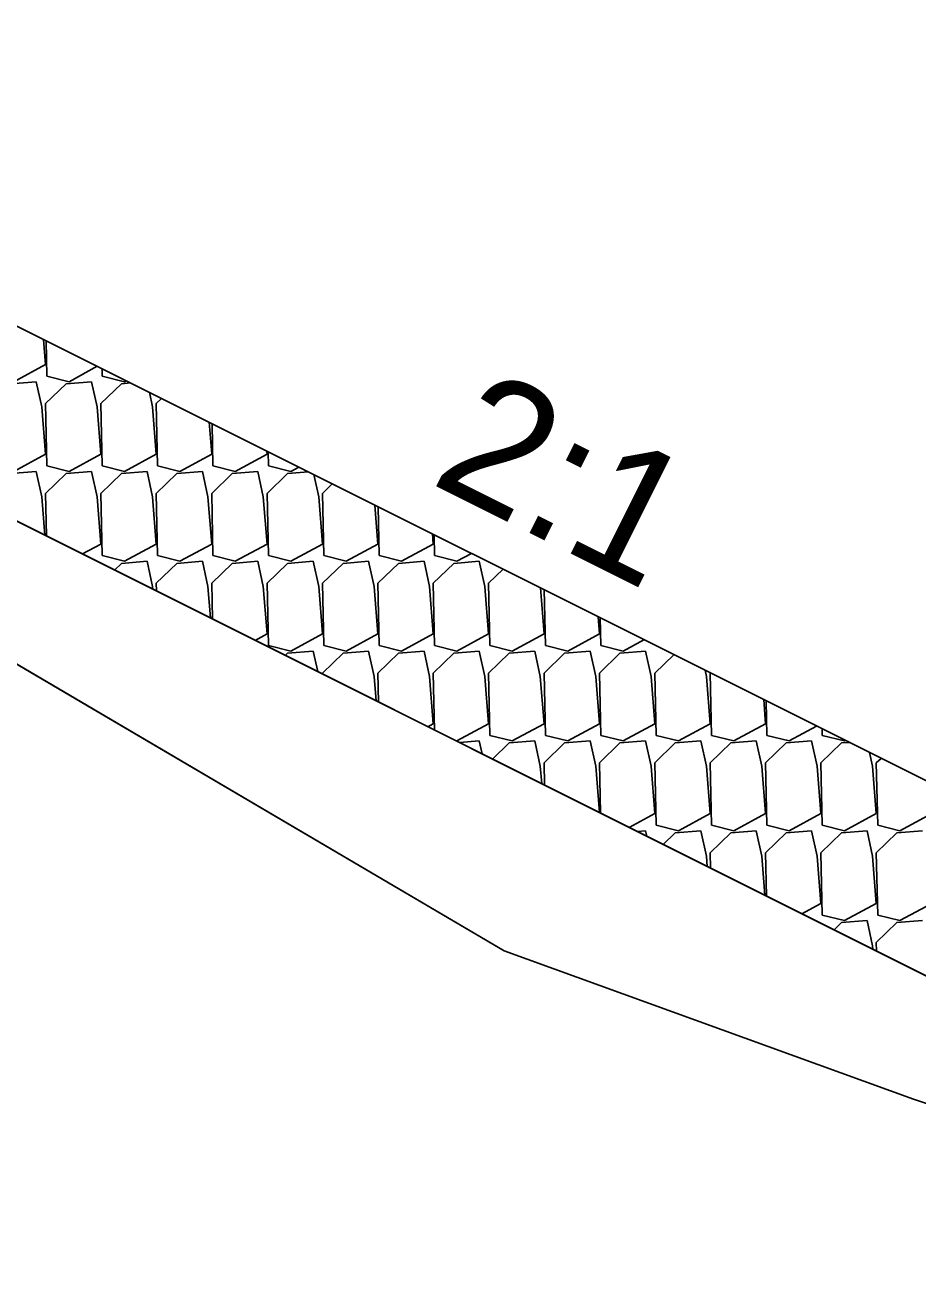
# Model space of a CAD drawing. Extents: x -26 to 4903, y -1010 to 9587.
# Drawn here: x 1186.46 to 1196.69, y 8007.29 to 8021.64 of the extents above; entities that cross this region are included whole.
import ezdxf

# ---------------------------------------------------------------- set-up
doc = ezdxf.new("R2010")
doc.units = 0
for name, color, linetype in [('Exist XS Ground Line', 7, 'Continuous'), ('Prop CMT Slope Grass', 7, 'Continuous'), ('Prop XS Class II Rip Rap Ditch Liner', 7, 'Continuous'), ('Prop XS Earthwork Shape', 7, 'Continuous'), ('Prop XS Side Slope Text', 7, 'Continuous')]:
    doc.layers.add(name, color=color, linetype=linetype)

msp = doc.modelspace()

# ---------------------------------------------------------------- linework, layer by layer
at = {"layer": 'Exist XS Ground Line'}
for p, q in [((1184.388, 8015.473), (1191.951, 8011.027)), ((1191.951, 8011.027), (1196.644, 8009.326)), ((1196.644, 8009.326), (1202.531, 8007.367))]:
    msp.add_line(p, q, dxfattribs=at)
at = {"layer": 'Prop CMT Slope Grass'}
msp.add_line((1174.991, 8021.639), (1205.195, 8006.537), dxfattribs=at)
at = {"layer": 'Prop XS Class II Rip Rap Ditch Liner'}
msp.add_line((1179.65, 8021.545), (1213.635, 8004.553), dxfattribs=at)
at = {"layer": 'Prop XS Earthwork Shape'}
msp.add_lwpolyline([(1175.647, 8020.482), (1176.199, 8021.035), (1205.195, 8006.537), (1204.399, 8006.596), (1202.531, 8007.367), (1196.644, 8009.326), (1191.951, 8011.027), (1184.388, 8015.473), (1181.456, 8017.743), (1179.783, 8018.271), (1177.491, 8019.236), (1176.937, 8019.501), (1175.016, 8019.919), (1174.34, 8020.069), (1173.964, 8020.105), (1171.817, 8020.168), (1171.817, 8020.482)], close=True, dxfattribs=at)
at = {"layer": 'Prop XS Side Slope Text'}
for p, q in [((1186.693, 8017.749), (1186.671, 8018.035)), ((1186.7, 8018.021), (1186.708, 8017.616)), ((1186.329, 8017.551), (1186.693, 8017.749)), ((1186.708, 8017.616), (1186.964, 8017.551)), ((1186.964, 8017.551), (1187.287, 8017.727)), ((1187.342, 8017.7), (1187.343, 8017.616)), ((1187.343, 8017.616), (1187.599, 8017.551)), ((1186.587, 8017.551), (1186.294, 8017.528)), ((1186.651, 8017.262), (1186.587, 8017.551)), ((1186.929, 8017.528), (1186.693, 8017.3)), ((1187.222, 8017.551), (1186.929, 8017.528)), ((1187.285, 8017.262), (1187.222, 8017.551)), ((1187.564, 8017.528), (1187.328, 8017.3)), ((1187.668, 8017.536), (1187.564, 8017.528)), ((1187.599, 8017.551), (1187.618, 8017.561)), ((1187.92, 8017.262), (1187.884, 8017.429)), ((1188.024, 8017.359), (1187.963, 8017.3)), ((1186.693, 8016.72), (1186.651, 8017.262)), ((1186.693, 8017.3), (1186.708, 8016.586)), ((1187.328, 8016.72), (1187.285, 8017.262)), ((1187.328, 8017.3), (1187.343, 8016.586)), ((1187.963, 8016.72), (1187.92, 8017.262)), ((1187.963, 8017.3), (1187.978, 8016.586)), ((1188.598, 8016.72), (1188.569, 8017.086)), ((1188.603, 8017.069), (1188.613, 8016.586)), ((1189.233, 8016.72), (1189.23, 8016.755)), ((1186.329, 8016.522), (1186.693, 8016.72)), ((1186.964, 8016.522), (1187.328, 8016.72)), ((1187.599, 8016.522), (1187.963, 8016.72)), ((1188.234, 8016.522), (1188.598, 8016.72)), ((1188.869, 8016.522), (1189.233, 8016.72)), ((1189.245, 8016.748), (1189.248, 8016.586)), ((1186.587, 8016.522), (1186.294, 8016.499)), ((1186.651, 8016.232), (1186.587, 8016.522)), ((1186.929, 8016.499), (1186.693, 8016.27)), ((1186.708, 8016.586), (1186.964, 8016.522)), ((1187.222, 8016.522), (1186.929, 8016.499)), ((1187.285, 8016.232), (1187.222, 8016.522)), ((1187.564, 8016.499), (1187.328, 8016.27)), ((1187.343, 8016.586), (1187.599, 8016.522)), ((1187.857, 8016.522), (1187.564, 8016.499)), ((1187.92, 8016.232), (1187.857, 8016.522)), ((1188.199, 8016.499), (1187.963, 8016.27)), ((1187.978, 8016.586), (1188.234, 8016.522)), ((1188.492, 8016.522), (1188.199, 8016.499)), ((1188.555, 8016.232), (1188.492, 8016.522)), ((1188.834, 8016.499), (1188.598, 8016.27)), ((1188.613, 8016.586), (1188.869, 8016.522)), ((1189.127, 8016.522), (1188.834, 8016.499)), ((1189.19, 8016.232), (1189.127, 8016.522)), ((1189.469, 8016.499), (1189.233, 8016.27)), ((1189.248, 8016.586), (1189.504, 8016.522)), ((1189.706, 8016.517), (1189.469, 8016.499)), ((1189.504, 8016.522), (1189.597, 8016.572)), ((1189.825, 8016.232), (1189.77, 8016.486)), ((1189.981, 8016.38), (1189.868, 8016.27)), ((1186.685, 8015.792), (1186.651, 8016.232)), ((1186.693, 8016.27), (1186.704, 8015.783)), ((1187.328, 8015.69), (1187.285, 8016.232)), ((1187.328, 8016.27), (1187.343, 8015.557)), ((1187.963, 8015.69), (1187.92, 8016.232)), ((1187.963, 8016.27), (1187.978, 8015.557)), ((1188.598, 8015.69), (1188.555, 8016.232)), ((1188.598, 8016.27), (1188.613, 8015.557)), ((1189.233, 8015.69), (1189.19, 8016.232)), ((1189.233, 8016.27), (1189.248, 8015.557)), ((1189.868, 8015.69), (1189.825, 8016.232)), ((1189.868, 8016.27), (1189.883, 8015.557)), ((1190.503, 8015.69), (1190.468, 8016.137)), ((1190.506, 8016.117), (1190.518, 8015.557)), ((1191.138, 8015.69), (1191.129, 8015.806)), ((1191.148, 8015.796), (1191.153, 8015.557)), ((1187.118, 8015.576), (1187.328, 8015.69)), ((1187.599, 8015.492), (1187.963, 8015.69)), ((1188.234, 8015.492), (1188.598, 8015.69)), ((1188.869, 8015.492), (1189.233, 8015.69)), ((1189.504, 8015.492), (1189.868, 8015.69)), ((1190.139, 8015.492), (1190.503, 8015.69)), ((1190.774, 8015.492), (1191.138, 8015.69)), ((1187.343, 8015.557), (1187.599, 8015.492)), ((1187.564, 8015.469), (1187.485, 8015.392)), ((1187.857, 8015.492), (1187.564, 8015.469)), ((1187.92, 8015.202), (1187.857, 8015.492)), ((1188.199, 8015.469), (1187.963, 8015.241)), ((1187.978, 8015.557), (1188.234, 8015.492)), ((1188.492, 8015.492), (1188.199, 8015.469)), ((1188.555, 8015.202), (1188.492, 8015.492)), ((1188.834, 8015.469), (1188.598, 8015.241)), ((1188.613, 8015.557), (1188.869, 8015.492)), ((1189.127, 8015.492), (1188.834, 8015.469)), ((1189.19, 8015.202), (1189.127, 8015.492)), ((1189.469, 8015.469), (1189.233, 8015.241)), ((1189.248, 8015.557), (1189.504, 8015.492)), ((1189.762, 8015.492), (1189.469, 8015.469)), ((1189.825, 8015.202), (1189.762, 8015.492)), ((1190.104, 8015.469), (1189.868, 8015.241)), ((1189.883, 8015.557), (1190.139, 8015.492)), ((1190.397, 8015.492), (1190.104, 8015.469)), ((1190.46, 8015.202), (1190.397, 8015.492)), ((1190.739, 8015.469), (1190.503, 8015.241)), ((1190.518, 8015.557), (1190.774, 8015.492)), ((1191.032, 8015.492), (1190.739, 8015.469)), ((1191.095, 8015.202), (1191.032, 8015.492)), ((1191.374, 8015.469), (1191.138, 8015.241)), ((1191.153, 8015.557), (1191.409, 8015.492)), ((1191.666, 8015.492), (1191.374, 8015.469)), ((1191.409, 8015.492), (1191.575, 8015.583)), ((1191.73, 8015.202), (1191.666, 8015.492)), ((1191.938, 8015.401), (1191.773, 8015.241)), ((1187.923, 8015.173), (1187.92, 8015.202)), ((1187.963, 8015.241), (1187.965, 8015.152)), ((1188.584, 8014.843), (1188.555, 8015.202)), ((1188.598, 8015.241), (1188.607, 8014.831)), ((1189.233, 8014.66), (1189.19, 8015.202)), ((1189.233, 8015.241), (1189.248, 8014.527)), ((1189.868, 8014.66), (1189.825, 8015.202)), ((1189.868, 8015.241), (1189.883, 8014.527)), ((1190.503, 8014.66), (1190.46, 8015.202)), ((1190.503, 8015.241), (1190.518, 8014.527)), ((1191.138, 8014.66), (1191.095, 8015.202)), ((1191.138, 8015.241), (1191.153, 8014.527)), ((1191.773, 8014.66), (1191.73, 8015.202)), ((1191.773, 8015.241), (1191.788, 8014.527)), ((1192.408, 8014.66), (1192.366, 8015.187)), ((1192.409, 8015.166), (1192.423, 8014.527)), ((1193.042, 8014.66), (1193.027, 8014.857)), ((1193.051, 8014.845), (1193.058, 8014.527)), ((1189.096, 8014.586), (1189.233, 8014.66)), ((1189.504, 8014.463), (1189.868, 8014.66)), ((1190.139, 8014.463), (1190.503, 8014.66)), ((1190.774, 8014.463), (1191.138, 8014.66)), ((1191.409, 8014.463), (1191.773, 8014.66)), ((1192.044, 8014.463), (1192.408, 8014.66)), ((1192.679, 8014.463), (1193.042, 8014.66)), ((1189.248, 8014.527), (1189.504, 8014.463)), ((1189.762, 8014.463), (1189.469, 8014.439)), ((1189.813, 8014.228), (1189.762, 8014.463)), ((1189.883, 8014.527), (1190.139, 8014.463)), ((1190.397, 8014.463), (1190.104, 8014.439)), ((1190.46, 8014.173), (1190.397, 8014.463)), ((1190.518, 8014.527), (1190.774, 8014.463)), ((1191.032, 8014.463), (1190.739, 8014.439)), ((1191.095, 8014.173), (1191.032, 8014.463)), ((1191.153, 8014.527), (1191.409, 8014.463)), ((1191.666, 8014.463), (1191.374, 8014.439)), ((1191.73, 8014.173), (1191.666, 8014.463)), ((1191.788, 8014.527), (1192.044, 8014.463)), ((1192.301, 8014.463), (1192.009, 8014.439)), ((1192.365, 8014.173), (1192.301, 8014.463)), ((1192.423, 8014.527), (1192.679, 8014.463)), ((1192.936, 8014.463), (1192.643, 8014.439)), ((1193, 8014.173), (1192.936, 8014.463)), ((1193.058, 8014.527), (1193.314, 8014.463)), ((1193.571, 8014.463), (1193.278, 8014.439)), ((1193.314, 8014.463), (1193.554, 8014.593)), ((1193.635, 8014.173), (1193.571, 8014.463)), ((1189.469, 8014.439), (1189.442, 8014.413)), ((1190.104, 8014.439), (1189.868, 8014.211)), ((1190.739, 8014.439), (1190.503, 8014.211)), ((1191.374, 8014.439), (1191.138, 8014.211)), ((1192.009, 8014.439), (1191.773, 8014.211)), ((1192.643, 8014.439), (1192.408, 8014.211)), ((1193.278, 8014.439), (1193.042, 8014.211)), ((1193.896, 8014.422), (1193.677, 8014.211)), ((1189.868, 8014.211), (1189.868, 8014.2)), ((1190.482, 8013.893), (1190.46, 8014.173)), ((1190.503, 8014.211), (1190.51, 8013.879)), ((1191.138, 8013.631), (1191.095, 8014.173)), ((1191.138, 8014.211), (1191.152, 8013.558)), ((1191.773, 8013.631), (1191.73, 8014.173)), ((1191.773, 8014.211), (1191.788, 8013.497)), ((1192.408, 8013.631), (1192.365, 8014.173)), ((1192.408, 8014.211), (1192.423, 8013.497)), ((1193.042, 8013.631), (1193, 8014.173)), ((1193.042, 8014.211), (1193.058, 8013.497)), ((1193.677, 8013.631), (1193.635, 8014.173)), ((1193.677, 8014.211), (1193.693, 8013.497)), ((1194.27, 8014.173), (1194.254, 8014.243)), ((1194.312, 8013.631), (1194.27, 8014.173)), ((1194.315, 8014.213), (1194.312, 8014.211)), ((1194.312, 8014.211), (1194.328, 8013.497)), ((1194.947, 8013.631), (1194.926, 8013.908)), ((1194.954, 8013.893), (1194.963, 8013.497)), ((1191.075, 8013.597), (1191.138, 8013.631)), ((1191.409, 8013.433), (1191.773, 8013.631)), ((1192.044, 8013.433), (1192.408, 8013.631)), ((1192.679, 8013.433), (1193.042, 8013.631)), ((1193.314, 8013.433), (1193.677, 8013.631)), ((1193.949, 8013.433), (1194.312, 8013.631)), ((1194.584, 8013.433), (1194.947, 8013.631)), ((1195.219, 8013.433), (1195.533, 8013.604)), ((1191.788, 8013.497), (1192.044, 8013.433)), ((1192.423, 8013.497), (1192.679, 8013.433)), ((1193.058, 8013.497), (1193.314, 8013.433)), ((1193.693, 8013.497), (1193.949, 8013.433)), ((1194.328, 8013.497), (1194.584, 8013.433)), ((1194.963, 8013.497), (1195.219, 8013.433)), ((1195.596, 8013.572), (1195.598, 8013.497)), ((1195.598, 8013.497), (1195.853, 8013.433)), ((1191.397, 8013.436), (1191.409, 8013.433)), ((1191.666, 8013.433), (1191.439, 8013.415)), ((1191.699, 8013.285), (1191.666, 8013.433)), ((1192.009, 8013.41), (1191.818, 8013.225)), ((1192.301, 8013.433), (1192.009, 8013.41)), ((1192.365, 8013.143), (1192.301, 8013.433)), ((1192.643, 8013.41), (1192.408, 8013.181)), ((1192.936, 8013.433), (1192.643, 8013.41)), ((1193, 8013.143), (1192.936, 8013.433)), ((1193.278, 8013.41), (1193.042, 8013.181)), ((1193.571, 8013.433), (1193.278, 8013.41)), ((1193.635, 8013.143), (1193.571, 8013.433)), ((1193.913, 8013.41), (1193.677, 8013.181)), ((1194.206, 8013.433), (1193.913, 8013.41)), ((1194.27, 8013.143), (1194.206, 8013.433)), ((1194.548, 8013.41), (1194.312, 8013.181)), ((1194.841, 8013.433), (1194.548, 8013.41)), ((1194.905, 8013.143), (1194.841, 8013.433)), ((1195.183, 8013.41), (1194.947, 8013.181)), ((1195.476, 8013.433), (1195.183, 8013.41)), ((1195.54, 8013.143), (1195.476, 8013.433)), ((1195.818, 8013.41), (1195.582, 8013.181)), ((1195.907, 8013.417), (1195.818, 8013.41)), ((1195.853, 8013.433), (1195.864, 8013.439)), ((1192.408, 8013.181), (1192.413, 8012.928)), ((1193.042, 8013.181), (1193.055, 8012.607)), ((1193.677, 8013.181), (1193.693, 8012.468)), ((1194.312, 8013.181), (1194.328, 8012.468)), ((1194.947, 8013.181), (1194.963, 8012.468)), ((1195.582, 8013.181), (1195.598, 8012.468)), ((1196.175, 8013.143), (1196.14, 8013.3)), ((1196.272, 8013.234), (1196.217, 8013.181)), ((1196.217, 8013.181), (1196.233, 8012.468)), ((1192.381, 8012.944), (1192.365, 8013.143)), ((1193.042, 8012.614), (1193, 8013.143)), ((1193.677, 8012.601), (1193.635, 8013.143)), ((1194.312, 8012.601), (1194.27, 8013.143)), ((1194.947, 8012.601), (1194.905, 8013.143)), ((1195.582, 8012.601), (1195.54, 8013.143)), ((1196.217, 8012.601), (1196.175, 8013.143)), ((1193.385, 8012.442), (1193.677, 8012.601)), ((1193.949, 8012.403), (1194.312, 8012.601)), ((1194.584, 8012.403), (1194.947, 8012.601)), ((1195.219, 8012.403), (1195.582, 8012.601)), ((1195.853, 8012.403), (1196.217, 8012.601)), ((1196.488, 8012.403), (1196.852, 8012.601)), ((1193.693, 8012.468), (1193.949, 8012.403)), ((1194.328, 8012.468), (1194.584, 8012.403)), ((1194.963, 8012.468), (1195.219, 8012.403)), ((1195.598, 8012.468), (1195.853, 8012.403)), ((1196.233, 8012.468), (1196.488, 8012.403)), ((1193.571, 8012.403), (1193.477, 8012.396)), ((1193.585, 8012.342), (1193.571, 8012.403)), ((1193.913, 8012.38), (1193.775, 8012.247)), ((1194.206, 8012.403), (1193.913, 8012.38)), ((1194.27, 8012.114), (1194.206, 8012.403)), ((1194.548, 8012.38), (1194.312, 8012.152)), ((1194.841, 8012.403), (1194.548, 8012.38)), ((1194.905, 8012.114), (1194.841, 8012.403)), ((1195.183, 8012.38), (1194.947, 8012.152)), ((1195.476, 8012.403), (1195.183, 8012.38)), ((1195.54, 8012.114), (1195.476, 8012.403)), ((1195.818, 8012.38), (1195.582, 8012.152)), ((1196.111, 8012.403), (1195.818, 8012.38)), ((1196.175, 8012.114), (1196.111, 8012.403)), ((1196.453, 8012.38), (1196.217, 8012.152)), ((1196.746, 8012.403), (1196.453, 8012.38)), ((1194.279, 8011.995), (1194.27, 8012.114)), ((1194.312, 8012.152), (1194.316, 8011.976)), ((1194.94, 8011.664), (1194.905, 8012.114)), ((1194.947, 8012.152), (1194.958, 8011.655)), ((1195.582, 8011.572), (1195.54, 8012.114)), ((1195.582, 8012.152), (1195.598, 8011.438)), ((1196.217, 8011.572), (1196.175, 8012.114)), ((1196.217, 8012.152), (1196.233, 8011.438)), ((1195.364, 8011.453), (1195.582, 8011.572)), ((1195.853, 8011.374), (1196.217, 8011.572)), ((1196.488, 8011.374), (1196.852, 8011.572)), ((1195.598, 8011.438), (1195.853, 8011.374)), ((1195.818, 8011.351), (1195.733, 8011.268)), ((1196.111, 8011.374), (1195.818, 8011.351)), ((1196.175, 8011.084), (1196.111, 8011.374)), ((1196.453, 8011.351), (1196.217, 8011.122)), ((1196.233, 8011.438), (1196.488, 8011.374)), ((1196.746, 8011.374), (1196.453, 8011.351)), ((1196.178, 8011.046), (1196.175, 8011.084)), ((1196.217, 8011.122), (1196.219, 8011.025))]:
    msp.add_line(p, q, dxfattribs=at)

# ---------------------------------------------------------------- texts
msp.add_text('2:1', height=1.5, rotation=333.4349, dxfattribs=at).set_placement((1191.081, 8016.398))

doc.saveas('drawing.dxf')
